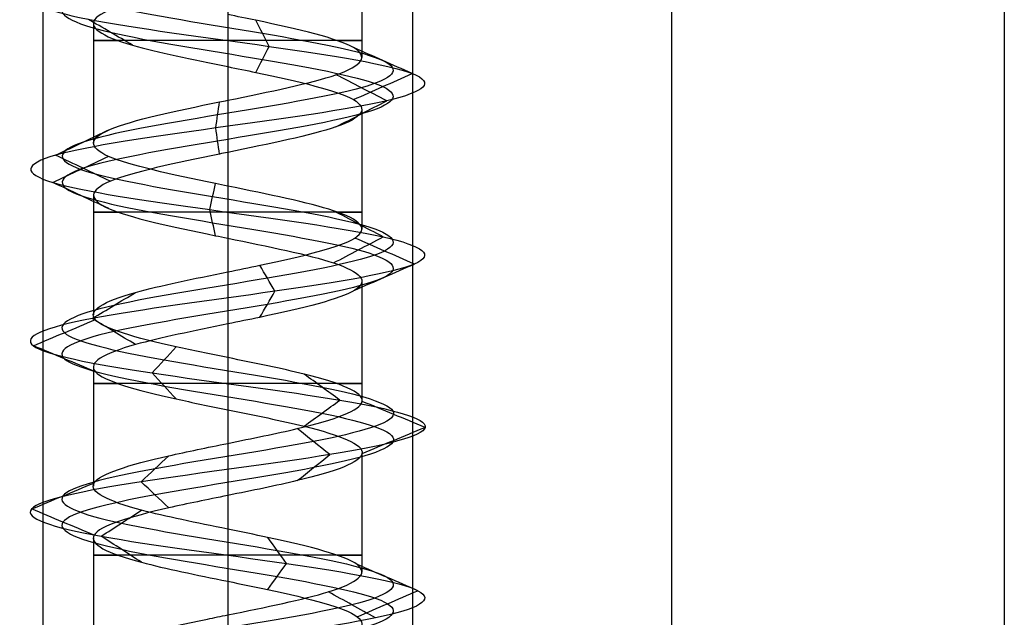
# Model space of a CAD drawing. Header units: millimetres. Extents: x -429 to 422, y -262 to 259.
# Tile 1033 of 1056: x 394 to 407, y 163 to 171. Entities that reach past the tile are written whole.
import ezdxf

# ---------------------------------------------------------------- set-up
doc = ezdxf.new("R2010")
doc.units = ezdxf.units.MM
doc.layers.add('Default', color=7, linetype='Continuous', true_color=0x000000)

msp = doc.modelspace()

# ---------------------------------------------------------------- linework, layer by layer
at = {"layer": 'Default'}
for p, q in [((407.373, -247.435, 780.822), (407.373, 186.065, 780.822)), ((407.373, -247.435, 873.822), (407.373, 186.065, 873.822))]:
    msp.add_line(p, q, dxfattribs=at)
at = {"layer": 'Default', "color": 9, "true_color": 0xbebcba}
for p, q in [((398.688, 172.203, 880.822), (398.688, 170.589, 880.822)), ((396.873, 171.624, 879.01), (396.873, 170.01, 879.002)), ((395.057, 171.046, 880.822), (395.057, 169.43, 880.822)), ((398.688, 169.886, 880.822), (398.688, 168.27, 880.822)), ((396.873, 169.306, 879.002), (396.873, 167.691, 879.007)), ((395.057, 168.726, 880.822), (395.057, 167.113, 880.822)), ((398.688, 167.566, 880.822), (398.688, 165.953, 880.822)), ((396.873, 166.987, 879.007), (396.873, 165.374, 879.011)), ((395.057, 166.407, 880.822), (395.057, 164.794, 880.822)), ((398.688, 165.248, 880.822), (398.688, 163.635, 880.822)), ((396.873, 164.67, 879.011), (396.873, 163.056, 879.006)), ((395.057, 164.091, 880.822), (395.057, 162.476, 880.822))]:
    msp.add_line(p, q, dxfattribs=at)
at = {"layer": 'Default', "color": 9, "true_color": 0xbebcba, "extrusion": (0, 1, 0)}
for centre, start, end in [((-396.873, 880.822, 170.817), 270, 35.4933), ((-396.873, 880.822, 170.817), 144.7115, 270), ((-396.873, 880.822, 168.499), 270, 35.342), ((-396.873, 880.822, 168.499), 144.5221, 270), ((-396.873, 880.822, 166.181), 270, 35.2239), ((-396.873, 880.822, 166.181), 144.5746, 270), ((-396.873, 880.822, 163.863), 270, 35.4527), ((-396.873, 880.822, 163.863), 144.6481, 270)]:
    msp.add_arc(centre, 1.816, start, end, dxfattribs=at)
at = {"layer": 'Default', "color": 9, "true_color": 0xbebcba}
for points, degree in [([(396.873, 199.97, 878.583), (396.128, 199.848, 878.583), (394.653, 199.603, 879.383), (394.458, 199.235, 881.91), (396.475, 198.867, 883.438), (398.853, 198.499, 882.577), (399.422, 198.132, 880.111), (397.66, 197.764, 878.296), (395.178, 197.396, 878.789), (394.245, 197.028, 881.141), (395.714, 196.66, 883.202), (398.242, 196.293, 883.087), (399.518, 195.925, 880.902), (398.376, 195.557, 878.644), (395.86, 195.189, 878.377), (394.269, 194.821, 880.345), (395.059, 194.454, 882.749), (397.506, 194.086, 883.392), (399.374, 193.718, 881.686), (398.956, 193.35, 879.19), (396.633, 192.983, 878.187), (394.529, 192.615, 879.592), (394.567, 192.247, 882.122), (396.713, 191.879, 883.464), (399.004, 191.511, 882.391), (399.347, 191.144, 879.884), (397.428, 190.776, 878.235), (395.001, 190.408, 878.951), (394.285, 190.04, 881.378), (395.934, 189.673, 883.297), (398.441, 189.305, 882.954), (399.514, 188.937, 880.662), (398.173, 188.569, 878.517), (395.643, 188.201, 878.479), (394.237, 187.834, 880.583), (395.24, 187.466, 882.906), (397.736, 187.098, 883.324), (399.442, 186.73, 881.456), (398.8, 186.362, 879.008), (396.396, 185.995, 878.219), (394.428, 185.627, 879.809), (394.695, 185.259, 882.326), (396.953, 184.891, 883.468), (399.137, 184.524, 882.191), (399.252, 184.156, 879.664), (397.192, 183.788, 878.195), (394.84, 183.42, 879.128), (394.346, 183.052, 881.61), (396.162, 182.685, 883.372), (398.628, 182.317, 882.803), (399.489, 181.949, 880.424), (397.959, 181.581, 878.409), (395.436, 181.213, 878.6), (394.226, 180.846, 880.822), (395.436, 180.478, 883.045), (397.959, 180.11, 883.236), (399.489, 179.742, 881.22), (398.628, 179.375, 878.841), (396.162, 179.007, 878.273), (394.346, 178.639, 880.035), (394.84, 178.271, 882.517), (397.192, 177.903, 883.449), (399.252, 177.536, 881.981), (399.137, 177.168, 879.453), (396.953, 176.8, 878.177), (394.695, 176.432, 879.319), (394.428, 176.064, 881.835), (396.396, 175.697, 883.425), (398.8, 175.329, 882.636), (399.442, 174.961, 880.189), (397.736, 174.593, 878.32), (395.24, 174.226, 878.739), (394.237, 173.858, 881.062), (395.643, 173.49, 883.166), (398.173, 173.122, 883.127), (399.514, 172.754, 880.982), (398.441, 172.387, 878.691), (395.934, 172.019, 878.348), (394.285, 171.651, 880.267), (395.001, 171.283, 882.694), (397.428, 170.916, 883.41), (399.347, 170.548, 881.761), (399.004, 170.18, 879.254), (396.713, 169.812, 878.181), (394.567, 169.444, 879.522), (394.529, 169.077, 882.052), (396.633, 168.709, 883.458), (398.956, 168.341, 882.454), (399.374, 167.973, 879.959), (397.506, 167.605, 878.253), (395.059, 167.238, 878.895), (394.269, 166.87, 881.299), (395.86, 166.502, 883.267), (398.376, 166.134, 883), (399.518, 165.767, 880.742), (398.242, 165.399, 878.557), (395.714, 165.031, 878.443), (394.245, 164.663, 880.503), (395.178, 164.295, 882.855), (397.66, 163.928, 883.349), (399.422, 163.56, 881.533), (398.853, 163.192, 879.067), (396.475, 162.824, 878.206), (394.458, 162.456, 879.735), (394.653, 162.089, 882.262), (396.128, 161.843, 883.062), (396.873, 161.721, 883.062)], 3), ([(396.873, 199.794, 878.156), (395.987, 199.671, 878.156), (394.23, 199.426, 879.109), (393.998, 199.058, 882.116), (396.399, 198.691, 883.936), (399.23, 198.323, 882.912), (399.907, 197.955, 879.976), (397.81, 197.587, 877.815), (394.856, 197.219, 878.402), (393.745, 196.852, 881.202), (395.494, 196.484, 883.655), (398.502, 196.116, 883.518), (400.021, 195.748, 880.917), (398.662, 195.381, 878.23), (395.667, 195.013, 877.912), (393.774, 194.645, 880.254), (394.713, 194.277, 883.116), (397.626, 193.909, 883.881), (399.85, 193.542, 881.85), (399.352, 193.174, 878.879), (396.588, 192.806, 877.685), (394.083, 192.438, 879.358), (394.129, 192.07, 882.37), (396.682, 191.703, 883.967), (399.41, 191.335, 882.689), (399.818, 190.967, 879.705), (397.534, 190.599, 877.742), (394.645, 190.232, 878.595), (393.793, 189.864, 881.483), (395.756, 189.496, 883.768), (398.74, 189.128, 883.36), (400.017, 188.76, 880.632), (398.42, 188.393, 878.078), (395.409, 188.025, 878.033), (393.735, 187.657, 880.537), (394.93, 187.289, 883.302), (397.9, 186.921, 883.8), (399.931, 186.554, 881.576), (399.166, 186.186, 878.663), (396.305, 185.818, 877.724), (393.962, 185.45, 879.617), (394.28, 185.083, 882.612), (396.968, 184.715, 883.971), (399.568, 184.347, 882.452), (399.705, 183.979, 879.443), (397.252, 183.611, 877.695), (394.453, 183.244, 878.805), (393.865, 182.876, 881.759), (396.027, 182.508, 883.857), (398.962, 182.14, 883.18), (399.987, 181.772, 880.348), (398.165, 181.405, 877.95), (395.162, 181.037, 878.177), (393.722, 180.669, 880.822), (395.162, 180.301, 883.468), (398.165, 179.934, 883.695), (399.987, 179.566, 881.296), (398.962, 179.198, 878.464), (396.027, 178.83, 877.788), (393.865, 178.462, 879.885), (394.453, 178.095, 882.839), (397.252, 177.727, 883.949), (399.705, 177.359, 882.201), (399.568, 176.991, 879.193), (396.968, 176.624, 877.673), (394.28, 176.256, 879.033), (393.962, 175.888, 882.028), (396.305, 175.52, 883.921), (399.166, 175.152, 882.981), (399.931, 174.785, 880.068), (397.9, 174.417, 877.844), (394.93, 174.049, 878.342), (393.735, 173.681, 881.107), (395.409, 173.313, 883.612), (398.42, 172.946, 883.566), (400.017, 172.578, 881.012), (398.74, 172.21, 878.285), (395.756, 171.842, 877.877), (393.793, 171.475, 880.161), (394.645, 171.107, 883.05), (397.534, 170.739, 883.902), (399.818, 170.371, 881.939), (399.41, 170.003, 878.955), (396.682, 169.636, 877.678), (394.129, 169.268, 879.275), (394.083, 168.9, 882.286), (396.588, 168.532, 883.959), (399.352, 168.164, 882.765), (399.85, 167.797, 879.795), (397.626, 167.429, 877.764), (394.713, 167.061, 878.528), (393.774, 166.693, 881.39), (395.667, 166.326, 883.733), (398.662, 165.958, 883.415), (400.021, 165.59, 880.727), (398.502, 165.222, 878.126), (395.494, 164.854, 877.99), (393.745, 164.487, 880.442), (394.856, 164.119, 883.242), (397.81, 163.751, 883.83), (399.907, 163.383, 881.668), (399.23, 163.015, 878.733), (396.399, 162.648, 877.709), (393.998, 162.28, 879.528), (394.23, 161.912, 882.535), (395.987, 161.667, 883.488), (396.873, 161.544, 883.488)], 3), ([(396.873, 199.617, 878.583), (396.128, 199.495, 878.583), (394.653, 199.25, 879.383), (394.458, 198.882, 881.909), (396.475, 198.514, 883.438), (398.853, 198.146, 882.577), (399.422, 197.778, 880.111), (397.66, 197.411, 878.296), (395.178, 197.043, 878.789), (394.245, 196.675, 881.141), (395.714, 196.307, 883.202), (398.242, 195.94, 883.087), (399.518, 195.572, 880.902), (398.376, 195.204, 878.644), (395.86, 194.836, 878.377), (394.269, 194.468, 880.345), (395.059, 194.101, 882.749), (397.506, 193.733, 883.392), (399.374, 193.365, 881.686), (398.956, 192.997, 879.19), (396.633, 192.629, 878.187), (394.529, 192.262, 879.592), (394.567, 191.894, 882.122), (396.713, 191.526, 883.464), (399.004, 191.158, 882.391), (399.347, 190.791, 879.884), (397.428, 190.423, 878.235), (395.001, 190.055, 878.951), (394.285, 189.687, 881.378), (395.934, 189.319, 883.297), (398.441, 188.952, 882.954), (399.514, 188.584, 880.662), (398.173, 188.216, 878.517), (395.643, 187.848, 878.479), (394.237, 187.48, 880.583), (395.24, 187.113, 882.905), (397.736, 186.745, 883.324), (399.442, 186.377, 881.456), (398.8, 186.009, 879.008), (396.396, 185.642, 878.219), (394.428, 185.274, 879.809), (394.695, 184.906, 882.326), (396.953, 184.538, 883.468), (399.137, 184.17, 882.191), (399.252, 183.803, 879.664), (397.192, 183.435, 878.195), (394.84, 183.067, 879.128), (394.346, 182.699, 881.61), (396.162, 182.331, 883.372), (398.628, 181.964, 882.803), (399.489, 181.596, 880.424), (397.959, 181.228, 878.409), (395.436, 180.86, 878.6), (394.226, 180.493, 880.822), (395.436, 180.125, 883.045), (397.959, 179.757, 883.236), (399.489, 179.389, 881.22), (398.628, 179.021, 878.841), (396.162, 178.654, 878.273), (394.346, 178.286, 880.035), (394.84, 177.918, 882.517), (397.192, 177.55, 883.449), (399.252, 177.183, 881.981), (399.137, 176.815, 879.453), (396.953, 176.447, 878.177), (394.695, 176.079, 879.319), (394.428, 175.711, 881.835), (396.396, 175.344, 883.425), (398.8, 174.976, 882.636), (399.442, 174.608, 880.189), (397.736, 174.24, 878.32), (395.24, 173.872, 878.739), (394.237, 173.505, 881.062), (395.643, 173.137, 883.166), (398.173, 172.769, 883.127), (399.514, 172.401, 880.982), (398.441, 172.034, 878.691), (395.934, 171.666, 878.348), (394.285, 171.298, 880.267), (395.001, 170.93, 882.694), (397.428, 170.562, 883.41), (399.347, 170.195, 881.761), (399.004, 169.827, 879.254), (396.713, 169.459, 878.181), (394.567, 169.091, 879.522), (394.529, 168.723, 882.052), (396.633, 168.356, 883.458), (398.956, 167.988, 882.454), (399.374, 167.62, 879.959), (397.506, 167.252, 878.253), (395.059, 166.885, 878.895), (394.269, 166.517, 881.299), (395.86, 166.149, 883.267), (398.376, 165.781, 883), (399.518, 165.413, 880.742), (398.242, 165.046, 878.557), (395.714, 164.678, 878.443), (394.245, 164.31, 880.503), (395.178, 163.942, 882.855), (397.66, 163.574, 883.349), (399.422, 163.207, 881.533), (398.853, 162.839, 879.067), (396.475, 162.471, 878.206), (394.458, 162.103, 879.735), (394.653, 161.736, 882.262), (396.128, 161.49, 883.062), (396.873, 161.368, 883.062)], 3), ([(395.587, 170.755, 882.108), (395.386, 170.872, 882.309), (395.185, 170.989, 882.51), (394.984, 171.107, 882.71)], 3), ([(397.433, 170.739, 883.433), (397.373, 170.856, 883.155), (397.314, 170.974, 882.878), (397.254, 171.091, 882.6)], 3), ([(397.254, 170.387, 882.6), (397.314, 170.504, 882.878), (397.373, 170.622, 883.155), (397.433, 170.739, 883.433)], 3), ([(399.369, 170.371, 881.769), (399.104, 170.489, 881.668), (398.838, 170.606, 881.568), (398.573, 170.723, 881.467)], 3), ([(396.873, 170.465, 882.638), (396.873, 169.658, 882.638), (396.873, 168.851, 882.638)], 2), ([(399.023, 170.003, 879.24), (398.795, 170.121, 879.408), (398.566, 170.238, 879.576), (398.337, 170.356, 879.745)], 3), ([(398.573, 170.019, 881.467), (398.838, 170.136, 881.568), (399.104, 170.254, 881.668), (399.369, 170.371, 881.769)], 3), ([(398.337, 169.651, 879.745), (398.566, 169.768, 879.576), (398.795, 169.886, 879.408), (399.023, 170.003, 879.24)], 3), ([(396.711, 169.636, 878.157), (396.729, 169.753, 878.44), (396.746, 169.871, 878.724), (396.763, 169.988, 879.008)], 3), ([(394.547, 169.268, 879.51), (394.794, 169.385, 879.65), (395.042, 169.503, 879.79), (395.29, 169.621, 879.929)], 3), ([(396.763, 169.283, 879.008), (396.746, 169.401, 878.724), (396.729, 169.518, 878.441), (396.711, 169.636, 878.157)], 3), ([(394.508, 168.9, 882.063), (394.76, 169.018, 881.931), (395.012, 169.135, 881.799), (395.264, 169.253, 881.667)], 3), ([(395.29, 168.915, 879.929), (395.042, 169.033, 879.79), (394.794, 169.15, 879.65), (394.547, 169.268, 879.51)], 3), ([(395.264, 168.547, 881.667), (395.012, 168.665, 881.799), (394.76, 168.782, 881.931), (394.508, 168.9, 882.063)], 3), ([(396.631, 168.532, 883.482), (396.657, 168.65, 883.198), (396.682, 168.768, 882.915), (396.708, 168.885, 882.632)], 3), ([(396.708, 168.179, 882.632), (396.682, 168.297, 882.915), (396.657, 168.415, 883.198), (396.631, 168.532, 883.482)], 3), ([(398.975, 168.164, 882.469), (398.751, 168.282, 882.294), (398.527, 168.4, 882.118), (398.303, 168.517, 881.943)], 3), ([(396.873, 168.147, 882.638), (396.873, 167.34, 882.638), (396.873, 166.533, 882.638)], 2), ([(398.303, 167.812, 881.943), (398.527, 167.929, 882.118), (398.751, 168.047, 882.294), (398.975, 168.164, 882.469)], 3), ([(399.397, 167.797, 879.951), (399.129, 167.914, 880.044), (398.86, 168.031, 880.136), (398.592, 168.149, 880.229)], 3), ([(397.512, 167.429, 878.23), (397.444, 167.546, 878.505), (397.376, 167.664, 878.781), (397.308, 167.781, 879.056)], 3), ([(398.591, 167.444, 880.229), (398.86, 167.562, 880.137), (399.128, 167.679, 880.044), (399.397, 167.797, 879.951)], 3), ([(395.042, 167.061, 878.878), (395.237, 167.179, 879.085), (395.432, 167.296, 879.292), (395.626, 167.413, 879.498)], 3), ([(397.308, 167.077, 879.057), (397.376, 167.194, 878.781), (397.444, 167.311, 878.505), (397.512, 167.429, 878.23)], 3), ([(394.246, 166.693, 881.304), (394.525, 166.811, 881.252), (394.805, 166.928, 881.201), (395.084, 167.046, 881.15)], 3), ([(395.626, 166.709, 879.498), (395.431, 166.826, 879.291), (395.237, 166.944, 879.085), (395.042, 167.061, 878.878)], 3), ([(395.083, 166.342, 881.15), (394.804, 166.459, 881.201), (394.525, 166.576, 881.252), (394.246, 166.693, 881.304)], 3), ([(395.851, 166.326, 883.289), (395.959, 166.443, 883.027), (396.068, 166.56, 882.766), (396.176, 166.677, 882.504)], 3), ([(396.176, 165.974, 882.504), (396.068, 166.091, 882.766), (395.959, 166.208, 883.028), (395.851, 166.326, 883.289)], 3), ([(398.389, 165.958, 883.02), (398.229, 166.075, 882.787), (398.068, 166.192, 882.554), (397.907, 166.309, 882.321)], 3), ([(397.907, 165.607, 882.321), (398.068, 165.724, 882.554), (398.229, 165.841, 882.787), (398.389, 165.958, 883.02)], 3), ([(399.542, 165.59, 880.742), (399.259, 165.707, 880.75), (398.976, 165.824, 880.759), (398.692, 165.941, 880.767)], 3), ([(396.873, 165.829, 882.638), (396.873, 165.022, 882.638), (396.873, 164.215, 882.638)], 2), ([(398.254, 165.222, 878.537), (398.107, 165.339, 878.779), (397.961, 165.456, 879.022), (397.814, 165.574, 879.264)], 3), ([(398.692, 165.239, 880.767), (398.976, 165.356, 880.759), (399.259, 165.473, 880.75), (399.542, 165.59, 880.742)], 3), ([(395.704, 164.854, 878.421), (395.828, 164.972, 878.676), (395.952, 165.089, 878.931), (396.076, 165.206, 879.186)], 3), ([(397.814, 164.871, 879.264), (397.961, 164.988, 879.022), (398.107, 165.105, 878.779), (398.254, 165.222, 878.537)], 3), ([(394.222, 164.487, 880.5), (394.503, 164.604, 880.534), (394.784, 164.721, 880.569), (395.066, 164.838, 880.603)], 3), ([(396.076, 164.503, 879.186), (395.952, 164.62, 878.931), (395.828, 164.737, 878.676), (395.704, 164.854, 878.421)], 3), ([(395.066, 164.135, 880.603), (394.784, 164.252, 880.569), (394.503, 164.369, 880.534), (394.222, 164.487, 880.5)], 3), ([(395.163, 164.119, 882.874), (395.345, 164.236, 882.656), (395.526, 164.353, 882.438), (395.707, 164.47, 882.22)], 3), ([(395.707, 163.767, 882.22), (395.526, 163.884, 882.438), (395.345, 164.002, 882.656), (395.163, 164.119, 882.874)], 3), ([(397.667, 163.751, 883.372), (397.583, 163.868, 883.101), (397.498, 163.985, 882.83), (397.414, 164.103, 882.56)], 3), ([(397.414, 163.399, 882.56), (397.498, 163.517, 882.83), (397.583, 163.634, 883.101), (397.667, 163.751, 883.372)], 3), ([(399.445, 163.383, 881.539), (399.172, 163.501, 881.463), (398.899, 163.618, 881.387), (398.626, 163.735, 881.311)], 3), ([(396.873, 163.51, 882.638), (396.873, 162.703, 882.638), (396.873, 161.896, 882.638)], 2), ([(398.871, 163.015, 879.051), (398.659, 163.133, 879.239), (398.447, 163.25, 879.427), (398.235, 163.367, 879.616)], 3), ([(398.625, 163.032, 881.311), (398.899, 163.149, 881.387), (399.172, 163.266, 881.463), (399.445, 163.383, 881.539)], 3)]:
    msp.add_open_spline(points, degree=degree, dxfattribs=at)
at = {"layer": 'Default'}
for points in [[(394.373, 195.065, 880.822), (394.373, 172.565, 880.822), (394.373, 150.065, 880.822)], [(396.873, 195.065, 883.322), (396.873, 172.565, 883.322), (396.873, 150.065, 883.322)], [(396.873, 195.065, 878.322), (396.873, 172.565, 878.322), (396.873, 150.065, 878.322)], [(399.373, 195.065, 880.822), (399.373, 172.565, 880.822), (399.373, 150.065, 880.822)], [(402.873, 186.065, 780.822), (402.873, -30.685, 780.822), (402.873, -247.435, 780.822)], [(402.873, 186.065, 873.822), (402.873, -30.685, 873.822), (402.873, -247.435, 873.822)], [(402.873, 186.065, 827.322), (402.873, -30.685, 827.322), (402.873, -247.435, 827.322)]]:
    msp.add_open_spline(points, degree=2, dxfattribs=at)
at = {"layer": 'Default', "color": 9, "true_color": 0xbebcba}
for points, knots in [([(396.873, 171.624, 879.01), (396.652, 171.58, 879.008), (395.828, 171.412, 879.147), (394.775, 171.122, 880.372), (395.314, 170.781, 882.2), (396.398, 170.562, 882.633), (396.873, 170.465, 882.638)], [-8.341619, -8.341619, -8.341619, -8.341619, -7.377266, -4.730251, -2.083235, 0, 0, 0, 0]), ([(396.873, 170.01, 879.002), (397.437, 170.125, 879.005), (398.003, 170.24, 879.289), (398.337, 170.355, 879.743), (398.693, 170.478, 880.227), (398.785, 170.601, 880.905), (398.572, 170.723, 881.466), (398.359, 170.846, 882.028), (397.84, 170.968, 882.474), (397.253, 171.091, 882.6), (397.128, 171.117, 882.627), (397.001, 171.143, 882.639), (396.873, 171.169, 882.638)], [-7.812655, -7.812655, -7.812655, -7.812655, -5.479147, -5.479147, -5.479147, -2.993053, -2.993053, -2.993053, -0.506657, -0.506657, -0.506657, 0, 0, 0, 0]), ([(396.873, 170.465, 882.638), (397.001, 170.439, 882.639), (397.73, 170.29, 882.569), (398.878, 170.019, 881.582), (398.606, 169.659, 879.591), (397.437, 169.421, 879.005), (396.873, 169.306, 879.002)], [-16.733472, -16.733472, -16.733472, -16.733472, -16.170327, -13.515497, -10.860667, -8.36821, -8.36821, -8.36821, -8.36821]), ([(396.873, 168.851, 882.638), (396.818, 168.862, 882.638), (396.763, 168.873, 882.636), (396.709, 168.884, 882.631), (396.111, 169.007, 882.577), (395.542, 169.13, 882.197), (395.263, 169.252, 881.665), (394.983, 169.375, 881.134), (394.993, 169.497, 880.45), (395.288, 169.62, 879.927), (395.583, 169.742, 879.404), (396.163, 169.865, 879.041), (396.762, 169.988, 879.005), (396.799, 169.995, 879.003), (396.836, 170.003, 879.002), (396.873, 170.01, 879.002)], [-15.637844, -15.637844, -15.637844, -15.637844, -15.421283, -15.421283, -15.421283, -12.935291, -12.935291, -12.935291, -10.449867, -10.449867, -10.449867, -7.964668, -7.964668, -7.964668, -7.812655, -7.812655, -7.812655, -7.812655]), ([(396.873, 169.306, 879.002), (396.836, 169.299, 879.002), (396.199, 169.168, 879.019), (395.004, 168.916, 879.766), (394.973, 168.548, 881.817), (396.162, 168.292, 882.612), (396.818, 168.158, 882.638), (396.873, 168.147, 882.638)], [-8.36821, -8.36821, -8.36821, -8.36821, -8.205837, -5.551007, -2.896178, -0.241348, 0, 0, 0, 0]), ([(396.873, 167.691, 879.007), (397.02, 167.721, 879.005), (397.166, 167.751, 879.021), (397.308, 167.781, 879.056), (397.892, 167.904, 879.2), (398.396, 168.026, 879.66), (398.592, 168.149, 880.228), (398.788, 168.271, 880.796), (398.675, 168.394, 881.47), (398.305, 168.517, 881.942), (397.968, 168.628, 882.372), (397.419, 168.739, 882.635), (396.873, 168.851, 882.638)], [-7.818708, -7.818708, -7.818708, -7.818708, -7.213111, -7.213111, -7.213111, -4.728044, -4.728044, -4.728044, -2.243093, -2.243093, -2.243093, 0, 0, 0, 0]), ([(396.873, 168.147, 882.638), (397.419, 168.035, 882.635), (398.572, 167.801, 882.082), (398.901, 167.445, 880.121), (397.769, 167.17, 879.087), (397.02, 167.017, 879.005), (396.873, 166.987, 879.007)], [-16.708333, -16.708333, -16.708333, -16.708333, -14.299639, -11.648583, -8.997526, -8.351683, -8.351683, -8.351683, -8.351683]), ([(396.873, 166.533, 882.638), (396.634, 166.581, 882.639), (396.396, 166.629, 882.595), (396.177, 166.678, 882.505), (395.623, 166.8, 882.275), (395.193, 166.923, 881.743), (395.084, 167.045, 881.151), (394.976, 167.168, 880.56), (395.189, 167.291, 879.91), (395.627, 167.413, 879.498), (395.957, 167.506, 879.187), (396.416, 167.599, 879.011), (396.873, 167.691, 879.007)], [-15.618997, -15.618997, -15.618997, -15.618997, -14.672133, -14.672133, -14.672133, -12.185539, -12.185539, -12.185539, -9.698961, -9.698961, -9.698961, -7.818708, -7.818708, -7.818708, -7.818708]), ([(396.873, 166.987, 879.007), (396.416, 166.894, 879.011), (395.351, 166.679, 879.419), (394.763, 166.341, 881.21), (395.792, 166.048, 882.484), (396.634, 165.877, 882.639), (396.873, 165.829, 882.638)], [-8.351683, -8.351683, -8.351683, -8.351683, -6.346469, -3.695412, -1.044355, 0, 0, 0, 0]), ([(396.873, 165.374, 879.011), (397.203, 165.441, 879.012), (397.533, 165.507, 879.098), (397.814, 165.574, 879.268), (398.328, 165.697, 879.578), (398.673, 165.819, 880.169), (398.691, 165.942, 880.769), (398.709, 166.065, 881.37), (398.4, 166.187, 881.98), (397.906, 166.31, 882.321), (397.607, 166.384, 882.528), (397.239, 166.458, 882.636), (396.873, 166.533, 882.638)], [-7.796549, -7.796549, -7.796549, -7.796549, -6.441264, -6.441264, -6.441264, -3.955263, -3.955263, -3.955263, -1.46928, -1.46928, -1.46928, 0, 0, 0, 0]), ([(396.873, 165.829, 882.638), (397.239, 165.754, 882.636), (398.213, 165.557, 882.35), (399.017, 165.238, 880.76), (398.14, 164.926, 879.256), (397.203, 164.736, 879.012), (396.873, 164.67, 879.011)], [-16.672198, -16.672198, -16.672198, -16.672198, -15.070127, -12.424469, -9.778811, -8.336384, -8.336384, -8.336384, -8.336384]), ([(396.873, 164.215, 882.638), (396.452, 164.3, 882.634), (396.029, 164.386, 882.489), (395.708, 164.471, 882.221), (395.247, 164.594, 881.836), (394.995, 164.716, 881.201), (395.067, 164.839, 880.605), (395.139, 164.961, 880.008), (395.536, 165.084, 879.452), (396.076, 165.206, 879.189), (396.322, 165.262, 879.069), (396.597, 165.318, 879.01), (396.873, 165.374, 879.011)], [-15.595245, -15.595245, -15.595245, -15.595245, -13.898328, -13.898328, -13.898328, -11.412725, -11.412725, -11.412725, -8.927088, -8.927088, -8.927088, -7.796549, -7.796549, -7.796549, -7.796549]), ([(396.873, 164.67, 879.011), (396.597, 164.614, 879.01), (395.717, 164.435, 879.198), (394.742, 164.135, 880.565), (395.422, 163.804, 882.279), (396.452, 163.596, 882.634), (396.873, 163.51, 882.638)], [-8.336384, -8.336384, -8.336384, -8.336384, -7.133153, -4.487495, -1.841837, 0, 0, 0, 0]), ([(396.873, 163.056, 879.006), (397.383, 163.16, 879.011), (397.896, 163.264, 879.236), (398.233, 163.368, 879.617), (398.631, 163.49, 880.066), (398.785, 163.613, 880.733), (398.624, 163.735, 881.312), (398.462, 163.858, 881.89), (397.986, 163.981, 882.381), (397.412, 164.103, 882.56), (397.238, 164.14, 882.614), (397.056, 164.177, 882.64), (396.873, 164.215, 882.638)], [-7.804039, -7.804039, -7.804039, -7.804039, -5.698096, -5.698096, -5.698096, -3.212039, -3.212039, -3.212039, -0.725837, -0.725837, -0.725837, 0, 0, 0, 0]), ([(396.873, 163.51, 882.638), (397.056, 163.473, 882.64), (397.841, 163.314, 882.53), (398.939, 163.031, 881.4), (398.478, 162.663, 879.4), (396.55, 162.296, 878.702), (395.228, 161.998, 879.703), (395.058, 161.824, 880.565), (395.059, 161.772, 880.822)], [-16.739226, -16.739226, -16.739226, -16.739226, -15.934456, -13.278713, -10.622971, -7.967228, -5.311485, -4.184629, -4.184629, -4.184629, -4.184629]), ([(396.873, 161.896, 882.638), (396.269, 162.019, 882.638), (395.671, 162.142, 882.314), (395.345, 162.264, 881.81), (395.02, 162.387, 881.307), (394.967, 162.509, 880.624), (395.213, 162.632, 880.076), (395.459, 162.755, 879.528), (396.004, 162.877, 879.115), (396.598, 163, 879.025), (396.689, 163.018, 879.011), (396.781, 163.037, 879.005), (396.873, 163.056, 879.006)], [-15.63889, -15.63889, -15.63889, -15.63889, -13.154993, -13.154993, -13.154993, -10.669229, -10.669229, -10.669229, -8.183317, -8.183317, -8.183317, -7.804039, -7.804039, -7.804039, -7.804039])]:
    msp.add_open_spline(points, degree=3, knots=knots, dxfattribs=at)

doc.saveas('drawing.dxf')
